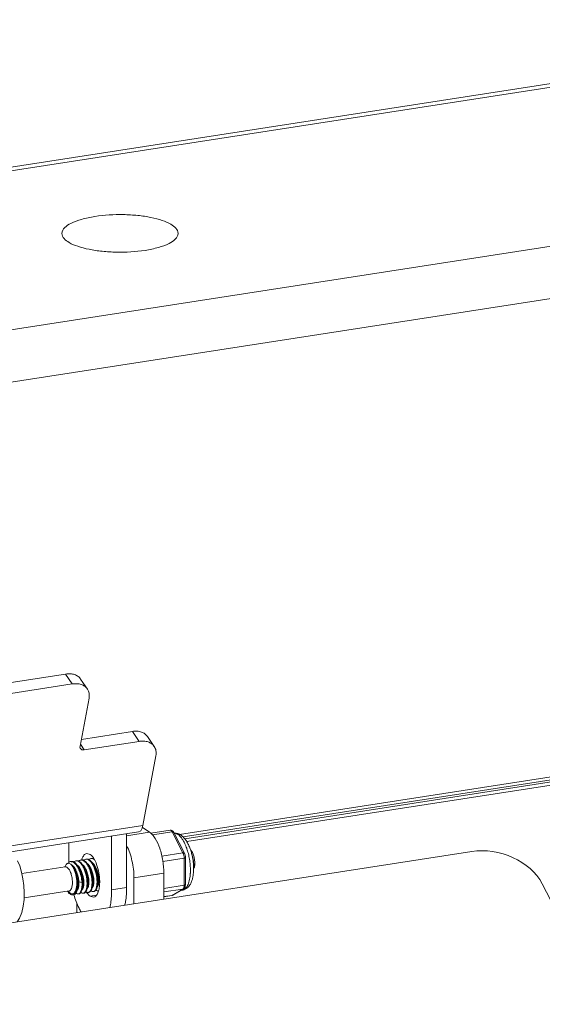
# Model space of a CAD drawing. Header units: millimetres. Extents: x 29170 to 33192, y 36 to 3108.
# Tile 280 of 282: x 32412 to 32460, y 3018 to 3107. Entities that reach past the tile are written whole.
import ezdxf

# ---------------------------------------------------------------- set-up
doc = ezdxf.new("R2010")
doc.units = ezdxf.units.MM
doc.layers.add('细实线', color=7, linetype='Continuous', lineweight=13)

msp = doc.modelspace()

# ---------------------------------------------------------------- linework, layer by layer
at = {"layer": '细实线'}
for p, q in [((32325.911, 3080.164), (32499.742, 3107.119)), ((32484.25, 3105.046), (32339.873, 3082.659)), ((32343.151, 3068.468), (32516.982, 3095.422)), ((32516.983, 3090.692), (32343.152, 3063.738)), ((32416.53, 3047.945), (32389.459, 3043.747)), ((32417.137, 3047.047), (32416.53, 3047.945)), ((32417.137, 3047.047), (32390.067, 3042.849)), ((32418.499, 3046.59), (32417.891, 3047.488)), ((32418.648, 3045.749), (32417.838, 3041.41)), ((32422.571, 3042.752), (32417.955, 3042.037)), ((32423.179, 3041.855), (32422.571, 3042.752)), ((32423.179, 3041.855), (32418.216, 3041.085)), ((32424.54, 3041.398), (32423.933, 3042.296)), ((32481.663, 3041.949), (32426.834, 3033.447)), ((32482.008, 3041.715), (32427.164, 3033.211)), ((32417.872, 3041.593), (32418.216, 3041.085)), ((32482.224, 3041.569), (32427.301, 3033.053)), ((32482.568, 3041.335), (32427.483, 3032.793)), ((32424.689, 3040.557), (32423.511, 3034.245)), ((32423.134, 3033.661), (32378.016, 3026.665)), ((32423.511, 3034.245), (32378.394, 3027.249)), ((32423.275, 3033.729), (32423.133, 3033.661)), ((32423.463, 3034.085), (32424.123, 3033.638)), ((32424.22, 3033.551), (32425.982, 3033.824)), ((32424.391, 3033.391), (32426.167, 3033.666)), ((32427.137, 3031.78), (32426.167, 3033.666)), ((32420.689, 3033.282), (32420.69, 3028.423)), ((32422.042, 3033.315), (32424.123, 3033.638)), ((32422.042, 3033.491), (32422.044, 3028.633)), ((32427.272, 3031.736), (32426.301, 3033.623)), ((32382.304, 3020.905), (32453.227, 3031.902)), ((32416.811, 3031.055), (32416.811, 3032.68)), ((32417.579, 3031.067), (32417.508, 3031.064)), ((32417.903, 3031.125), (32417.974, 3031.128)), ((32418.75, 3031.631), (32418.444, 3031.715)), ((32425.233, 3031.484), (32427.137, 3031.78)), ((32425.328, 3031), (32427.245, 3031.297)), ((32427.245, 3028.839), (32427.245, 3031.297)), ((32427.359, 3028.898), (32427.358, 3031.355)), ((32416.507, 3030.504), (32412.585, 3029.896)), ((32416.507, 3030.504), (32416.526, 3030.51)), ((32416.507, 3030.504), (32416.567, 3030.503)), ((32416.881, 3030.819), (32416.946, 3030.783)), ((32416.998, 3030.743), (32416.946, 3030.783)), ((32417.136, 3030.655), (32417.071, 3030.699)), ((32417.218, 3030.92), (32417.269, 3030.888)), ((32417.36, 3030.249), (32417.359, 3030.252)), ((32417.818, 3030.258), (32417.803, 3030.288)), ((32417.879, 3030.302), (32417.808, 3030.421)), ((32417.934, 3030.788), (32418.005, 3030.692)), ((32418.27, 3030.328), (32418.254, 3030.358)), ((32418.331, 3030.372), (32418.259, 3030.491)), ((32418.385, 3030.858), (32418.455, 3030.764)), ((32418.721, 3030.398), (32418.705, 3030.428)), ((32418.781, 3030.443), (32418.71, 3030.561)), ((32418.837, 3030.928), (32418.907, 3030.832)), ((32419.027, 3030.628), (32419.114, 3030.44)), ((32419.163, 3030.467), (32419.078, 3030.647)), ((32419.235, 3030.509), (32419.161, 3030.631)), ((32419.172, 3030.468), (32419.17, 3030.47)), ((32428.094, 3030.453), (32428.108, 3030.614)), ((32419.452, 3029.117), (32419.457, 3029.3)), ((32422.71, 3029.503), (32425.417, 3029.922)), ((32422.71, 3029.503), (32422.711, 3027.17)), ((32425.417, 3029.922), (32425.418, 3027.59)), ((32416.844, 3028.33), (32412.784, 3027.7)), ((32416.863, 3028.33), (32416.844, 3028.33)), ((32417.059, 3028.545), (32417.084, 3028.613)), ((32417.495, 3028.536), (32417.524, 3028.687)), ((32417.539, 3028.492), (32417.573, 3028.687)), ((32417.617, 3028.676), (32417.595, 3028.488)), ((32417.605, 3028.548), (32417.63, 3028.689)), ((32417.648, 3029.138), (32417.621, 3029.025)), ((32417.628, 3028.679), (32417.63, 3028.689)), ((32417.63, 3028.689), (32417.648, 3028.837)), ((32417.648, 3028.837), (32417.653, 3029.02)), ((32417.656, 3028.514), (32417.685, 3028.6)), ((32418.015, 3029.086), (32417.726, 3029.15)), ((32418.014, 3028.755), (32417.991, 3028.561)), ((32418.056, 3028.618), (32418.081, 3028.759)), ((32418.079, 3028.749), (32418.081, 3028.759)), ((32418.107, 3028.584), (32418.137, 3028.67)), ((32418.465, 3028.823), (32418.442, 3028.629)), ((32418.497, 3028.628), (32418.52, 3028.824)), ((32418.507, 3028.688), (32418.532, 3028.829)), ((32418.53, 3028.816), (32418.532, 3028.829)), ((32418.532, 3028.829), (32418.55, 3028.977)), ((32418.559, 3028.654), (32418.588, 3028.74)), ((32418.915, 3028.885), (32418.893, 3028.699)), ((32418.948, 3028.698), (32418.971, 3028.883)), ((32418.958, 3028.758), (32418.983, 3028.899)), ((32418.981, 3028.889), (32418.983, 3028.899)), ((32418.983, 3028.899), (32419.001, 3029.047)), ((32419.01, 3028.724), (32419.039, 3028.81)), ((32419.366, 3028.944), (32419.345, 3028.769)), ((32419.41, 3028.828), (32419.434, 3028.968)), ((32419.433, 3028.959), (32419.434, 3028.968)), ((32419.434, 3028.968), (32419.452, 3029.117)), ((32419.461, 3028.794), (32419.49, 3028.88)), ((32420.69, 3028.423), (32422.044, 3028.633)), ((32425.417, 3028.556), (32427.245, 3028.839)), ((32425.418, 3028.236), (32427.138, 3028.503)), ((32426.168, 3027.932), (32427.138, 3028.503)), ((32426.226, 3027.952), (32427.196, 3028.523)), ((32427.09, 3028.401), (32426.951, 3028.379)), ((32427.138, 3028.503), (32427.174, 3028.536)), ((32459.605, 3028.971), (32465.206, 3018.077)), ((32417.291, 3027.994), (32417.176, 3027.977)), ((32419.316, 3027.934), (32418.751, 3027.847)), ((32418.751, 3027.847), (32419.057, 3027.762)), ((32419.095, 3028.274), (32419.138, 3028.286)), ((32425.418, 3027.815), (32426.168, 3027.932)), ((32425.418, 3027.809), (32426.137, 3027.92)), ((32426.137, 3027.92), (32426.168, 3027.932)), ((32417.54, 3026.39), (32417.539, 3027.262))]:
    msp.add_line(p, q, dxfattribs=at)
msp.add_lwpolyline([(32412.151, 3025.533), (32412.368, 3025.877), (32412.568, 3026.382), (32412.704, 3026.951), (32412.779, 3027.557), (32412.798, 3028.184), (32412.765, 3028.816), (32412.683, 3029.439), (32412.554, 3030.037), (32412.382, 3030.596), (32412.186, 3031.059)], dxfattribs=at)
for centre, radius, start, end in [((32426.36, 3033.1), 0.445, 87.97972, 92.18737), ((32423.322, 3030.742), 4.399, 20.54472, 23.88327), ((32422.635, 3030.481), 5.134, 16.63363, 20.57887), ((32423.419, 3030.578), 4.642, 18.50661, 19.44764), ((32426.135, 3031.057), 9.324, 180.01532, 180.51954), ((32417.105, 3030.679), 0.318, 86.22793, 98.74762), ((32417.5, 3030.741), 0.318, 86.32014, 98.73525), ((32417.4, 3030.48), 0.6, 55.98892, 59.21044), ((32417.512, 3030.589), 0.486, 64.68387, 65.22647), ((32418.029, 3030.688), 0.464, 129.41042, 132.28101), ((32417.494, 3030.553), 0.526, 59.17604, 64.61592), ((32418.007, 3030.819), 0.319, 86.07973, 98.66702), ((32419.721, 3030.642), 1.803, 162.27316, 164.09394), ((32417.851, 3030.551), 0.6, 56.0053, 59.21075), ((32417.962, 3030.659), 0.486, 64.56628, 65.23646), ((32418.48, 3030.757), 0.465, 129.54407, 132.18278), ((32417.944, 3030.622), 0.527, 59.17864, 64.50145), ((32418.402, 3030.88), 0.319, 86.07973, 98.66702), ((32418.459, 3030.889), 0.319, 86.09857, 98.74528), ((32418.302, 3030.62), 0.6, 55.99609, 59.21055), ((32418.414, 3030.729), 0.486, 64.67114, 65.23863), ((32418.931, 3030.827), 0.465, 129.45789, 132.27335), ((32418.396, 3030.693), 0.526, 59.17639, 64.60361), ((32418.853, 3030.95), 0.319, 86.09857, 98.74528), ((32418.91, 3030.959), 0.318, 86.32014, 98.73525), ((32417.655, 3030.377), 1.678, 34.06774, 37.69627), ((32417.408, 3030.209), 1.977, 31.31317, 34.08346), ((32418.752, 3030.688), 0.603, 55.86212, 59.2083), ((32418.865, 3030.799), 0.486, 64.65903, 65.24764), ((32419.386, 3030.893), 0.47, 130.3803, 132.25965), ((32418.856, 3030.781), 0.506, 62.06061, 64.64497), ((32418.7, 3030.613), 0.694, 51.52235, 55.83549), ((32417.251, 3030.112), 2.161, 30.90963, 31.34808), ((32425.219, 3030.566), 2.891, 13.74947, 15.31995), ((32425.194, 3030.559), 2.916, 13.2302, 13.75091), ((32417.436, 3030.144), 1.032, 158.58962, 159.13788), ((32417.403, 3030.157), 0.997, 157.6943, 158.59161), ((32417.357, 3030.176), 0.947, 156.44694, 157.69724), ((32426.297, 3031.059), 9.486, 180.51891, 180.81377), ((32415.425, 3029.398), 1.67, 23.7361, 25.54096), ((32416.724, 3030.123), 0.673, 49.32439, 52.28016), ((32417.071, 3030.542), 0.461, 64.60846, 69.5923), ((32417.578, 3030.617), 0.465, 129.54703, 132.26335), ((32415.467, 3029.488), 2.001, 25.58284, 26.03674), ((32417.042, 3030.483), 0.526, 59.17676, 64.58892), ((32415.282, 3029.401), 2.205, 22.36133, 25.5394), ((32416.234, 3029.681), 1.334, 33.58478, 37.06325), ((32415.031, 3029.296), 2.477, 20.84611, 22.39577), ((32416.06, 3029.565), 1.544, 31.15916, 33.61054), ((32415.886, 3029.46), 1.747, 28.36335, 31.15356), ((32416.567, 3029.978), 1.151, 40.61565, 44.81382), ((32415.765, 3029.393), 1.885, 27.73699, 28.39117), ((32415.673, 3029.346), 1.989, 26.12285, 27.72811), ((32416.374, 3029.813), 1.405, 36.30723, 40.60911), ((32415.55, 3029.289), 2.383, 27.04442, 27.81681), ((32415.483, 3029.255), 2.458, 26.35969, 27.04493), ((32415.303, 3029.167), 2.659, 23.59128, 26.33287), ((32415.668, 3029.368), 2.319, 26.87092, 27.47372), ((32415.536, 3029.302), 2.466, 24.83188, 26.85681), ((32416.77, 3029.729), 1.247, 34.82225, 36.93321), ((32415.343, 3029.212), 2.679, 22.98609, 24.83577), ((32416.69, 3029.673), 1.345, 33.77411, 34.83426), ((32415.225, 3029.161), 2.807, 22.41282, 22.99645), ((32416.306, 3029.44), 1.794, 28.3256, 28.73086), ((32416.165, 3029.365), 1.954, 24.8645, 28.28437), ((32416.518, 3029.687), 1.795, 30.55179, 34.04323), ((32416.228, 3029.516), 2.131, 27.12636, 30.5502), ((32416.03, 3029.412), 2.355, 26.52181, 27.17395), ((32415.833, 3029.315), 2.575, 22.54958, 26.49458), ((32416.12, 3029.438), 2.317, 26.88034, 27.47164), ((32415.994, 3029.375), 2.459, 24.96652, 26.86778), ((32415.602, 3029.215), 2.826, 22.41372, 22.62655), ((32417.221, 3029.799), 1.247, 34.82225, 36.93321), ((32415.797, 3029.283), 2.676, 22.99404, 24.96697), ((32417.141, 3029.743), 1.345, 33.77411, 34.83426), ((32415.641, 3029.216), 2.845, 21.80224, 23.00295), ((32416.51, 3029.409), 1.985, 24.8808, 27.5605), ((32416.754, 3029.508), 1.798, 28.23951, 28.71549), ((32416.613, 3029.433), 1.958, 24.86661, 28.20068), ((32416.952, 3029.745), 1.816, 30.00332, 34.1165), ((32416.658, 3029.574), 2.156, 27.14903, 30.03467), ((32416.484, 3029.484), 2.352, 26.55092, 27.18268), ((32416.287, 3029.386), 2.572, 22.63461, 26.52387), ((32416.57, 3029.508), 2.318, 26.87417, 27.47314), ((32416.441, 3029.443), 2.463, 24.88956, 26.86079), ((32416.022, 3029.272), 2.86, 21.80413, 22.7087), ((32417.672, 3029.869), 1.247, 34.82225, 36.93321), ((32416.249, 3029.353), 2.675, 23.02632, 24.89242), ((32417.592, 3029.813), 1.345, 33.77411, 34.83426), ((32416.118, 3029.297), 2.817, 22.21175, 23.03595), ((32417.207, 3029.579), 1.795, 28.23924, 28.78362), ((32417.064, 3029.503), 1.958, 24.86661, 28.20068), ((32417.415, 3029.824), 1.801, 30.39977, 34.06085), ((32417.125, 3029.653), 2.138, 27.1348, 30.40729), ((32416.491, 3029.35), 2.841, 22.21342, 22.574), ((32418.123, 3029.939), 1.247, 34.82285, 36.93353), ((32418.043, 3029.883), 1.345, 33.77483, 34.83487), ((32417.653, 3029.646), 1.802, 28.23976, 28.61412), ((32417.516, 3029.574), 1.957, 24.86526, 28.20061), ((32423.365, 3030.354), 4.731, 359.10162, 359.27289), ((32414.967, 3029.064), 2.672, 18.05647, 20.58553), ((32416.147, 3029.136), 3.283, 2.94533, 4.83033), ((32417.033, 3029.261), 2.424, 0.91367, 3.70279), ((32414.993, 3029.139), 4.62, 3.58825, 4.37011), ((32423.303, 3030.174), 4.508, 355.24387, 356.096), ((32423.141, 3030.186), 4.67, 356.09529, 356.8045), ((32417.664, 3028.975), 1.113, 216.36365, 217.40385), ((32416.176, 3028.909), 0.956, 341.93317, 342.63977), ((32416.646, 3028.684), 0.856, 334.81965, 335.93851), ((32416.054, 3028.885), 1.482, 345.9249, 346.39885), ((32416.298, 3028.756), 1.268, 340.45691, 343.28528), ((32416.202, 3028.786), 1.369, 343.25248, 343.50796), ((32416.047, 3028.83), 1.53, 343.57005, 347.23127), ((32415.306, 3028.969), 2.285, 352.92211, 353.21945), ((32415.276, 3028.972), 2.314, 353.21937, 353.48014), ((32416.102, 3028.746), 1.515, 346.62378, 350.2145), ((32414.325, 3029.018), 3.267, 1.13473, 2.00432), ((32415.331, 3028.85), 2.293, 355.64398, 355.95173), ((32416.423, 3028.9), 1.225, 349.1803, 349.61853), ((32417.108, 3028.737), 0.592, 335.25632, 337.79033), ((32415.229, 3028.982), 2.424, 0.91367, 3.70279), ((32416.7, 3028.87), 1.022, 344.6817, 348.15886), ((32416.575, 3028.898), 1.15, 348.09931, 348.59016), ((32416.716, 3028.756), 1.289, 344.03825, 347.12623), ((32416.529, 3028.8), 1.482, 347.09773, 348.96965), ((32416.375, 3028.83), 1.639, 348.96623, 350.57082), ((32415.63, 3028.918), 2.389, 356.35246, 356.75438), ((32415.668, 3028.915), 2.351, 356.099, 356.35207), ((32416.553, 3028.815), 1.515, 346.63914, 350.21867), ((32416.872, 3028.97), 1.227, 349.18428, 349.60362), ((32417.56, 3028.807), 0.591, 335.25377, 337.78992), ((32417.15, 3028.94), 1.023, 344.68959, 348.18836), ((32417.024, 3028.968), 1.152, 348.12731, 348.59524), ((32417.185, 3028.821), 1.271, 344.0315, 346.77813), ((32417.067, 3028.85), 1.393, 346.74497, 347.2874), ((32416.901, 3028.886), 1.563, 347.3377, 350.54634), ((32416.126, 3028.985), 2.344, 356.05117, 356.33773), ((32417.002, 3028.886), 1.517, 346.66452, 350.21738), ((32417.328, 3029.04), 1.223, 349.18271, 349.48927), ((32418.011, 3028.877), 0.591, 335.25377, 337.78992), ((32417.602, 3029.01), 1.022, 344.68941, 348.18314), ((32417.475, 3029.038), 1.152, 348.12229, 348.59526), ((32419.138, 3028.72), 0.491, 230.05115, 231.93983), ((32417.648, 3028.888), 1.259, 344.06569, 346.40631), ((32417.534, 3028.916), 1.377, 346.38478, 347.22921), ((32417.354, 3028.956), 1.561, 347.27919, 350.5463), ((32416.608, 3029.053), 2.314, 355.85783, 356.05302), ((32416.577, 3029.055), 2.344, 356.05318, 356.32164), ((32417.454, 3028.956), 1.516, 346.61621, 350.21743), ((32416.688, 3029.06), 2.289, 355.57352, 355.94085), ((32417.774, 3029.11), 1.227, 349.18436, 349.60898), ((32418.462, 3028.947), 0.591, 335.25377, 337.78992), ((32418.051, 3029.081), 1.024, 344.69118, 348.23373), ((32417.924, 3029.108), 1.154, 348.17093, 348.59504), ((32419.591, 3028.791), 0.493, 229.91425, 231.93787), ((32418.122, 3028.952), 1.235, 344.12609, 345.72005), ((32418.014, 3028.979), 1.347, 345.71846, 347.12605), ((32417.809, 3029.025), 1.557, 347.17289, 350.54475), ((32417.079, 3029.121), 2.293, 355.57375, 356.00167), ((32417.031, 3029.124), 2.342, 356.00122, 356.30209), ((32417.923, 3029.022), 1.498, 346.24539, 350.22595), ((32417.063, 3029.135), 2.366, 355.95978, 356.75633), ((32418.227, 3029.18), 1.225, 349.1803, 349.61853), ((32418.913, 3029.017), 0.592, 335.25632, 337.79033), ((32418.505, 3029.15), 1.022, 344.6817, 348.15886), ((32419.46, 3028.528), 0.194, 278.77876, 284.07443), ((32418.379, 3029.178), 1.15, 348.09931, 348.59016), ((32416.083, 3029.131), 3.529, 355.17562, 357.13547), ((32417.932, 3028.951), 1.379, 207.75667, 211.63059), ((32418.243, 3029.127), 1.736, 208.12276, 211.19423), ((32417.611, 3028.935), 1.047, 217.40039, 218.85365), ((32417.571, 3028.902), 0.995, 218.86015, 219.54218), ((32417.785, 3028.51), 0.492, 230.01585, 231.93934), ((32418.238, 3028.582), 0.494, 229.79403, 231.93604), ((32418.689, 3028.652), 0.494, 229.84214, 231.93677), ((32420.088, 3029.265), 1.971, 211.42079, 214.08615), ((32419.885, 3029.128), 1.725, 214.09638, 216.52799), ((32426.098, 3028.168), 0.25, 278.81783, 286.49407), ((32426.097, 3028.173), 0.256, 286.55678, 300.50622)]:
    msp.add_arc(centre, radius, start, end, dxfattribs=at)
for points, knots in [([(32419.184, 3089.328), (32418.771, 3089.264), (32418.012, 3089.102), (32416.968, 3088.747), (32416.196, 3088.197), (32416.197, 3087.792)], [0, 0, 0, 0, 0.359428, 0.65158, 1, 1, 1, 1]), ([(32426.696, 3087.795), (32426.696, 3088.145), (32426.095, 3088.649), (32425.216, 3088.998), (32424.196, 3089.266), (32423.023, 3089.435), (32421.329, 3089.534), (32420.032, 3089.46), (32419.184, 3089.328)], [0, 0, 0, 0, 0.130603, 0.236459, 0.367644, 0.518101, 0.679716, 1, 1, 1, 1]), ([(32416.197, 3087.792), (32416.197, 3087.442), (32416.798, 3086.937), (32417.677, 3086.588), (32418.697, 3086.321), (32419.87, 3086.152), (32421.564, 3086.052), (32422.861, 3086.127), (32423.709, 3086.258)], [0, 0, 0, 0, 0.130603, 0.236459, 0.367644, 0.518101, 0.679716, 1, 1, 1, 1]), ([(32423.709, 3086.258), (32424.122, 3086.322), (32424.881, 3086.485), (32425.925, 3086.84), (32426.697, 3087.39), (32426.696, 3087.795)], [0, 0, 0, 0, 0.359428, 0.65158, 1, 1, 1, 1]), ([(32416.53, 3047.945), (32416.67, 3047.966), (32416.944, 3047.982), (32417.333, 3047.913), (32417.662, 3047.751), (32417.828, 3047.581), (32417.891, 3047.488)], [0, 0, 0, 0, 0.281747, 0.540024, 0.776533, 1, 1, 1, 1]), ([(32418.499, 3046.591), (32418.436, 3046.684), (32418.27, 3046.853), (32417.94, 3047.016), (32417.551, 3047.085), (32417.278, 3047.069), (32417.137, 3047.047)], [0, 0, 0, 0, 0.223467, 0.459976, 0.718253, 1, 1, 1, 1]), ([(32418.648, 3045.749), (32418.675, 3045.898), (32418.686, 3046.195), (32418.577, 3046.476), (32418.499, 3046.591)], [0, 0, 0, 0, 0.520398, 1, 1, 1, 1]), ([(32422.571, 3042.752), (32422.711, 3042.774), (32422.985, 3042.79), (32423.374, 3042.721), (32423.703, 3042.559), (32423.869, 3042.389), (32423.933, 3042.296)], [0, 0, 0, 0, 0.281747, 0.540024, 0.776533, 1, 1, 1, 1]), ([(32424.54, 3041.399), (32424.477, 3041.492), (32424.311, 3041.661), (32423.982, 3041.824), (32423.593, 3041.893), (32423.319, 3041.877), (32423.179, 3041.855)], [0, 0, 0, 0, 0.223467, 0.459976, 0.718253, 1, 1, 1, 1]), ([(32417.875, 3041.2), (32417.866, 3041.214), (32417.831, 3041.278), (32417.828, 3041.356), (32417.838, 3041.41)], [0, 0, 0, 0, 0.239348, 1, 1, 1, 1]), ([(32418.216, 3041.085), (32418.149, 3041.075), (32418.019, 3041.076), (32417.907, 3041.152), (32417.875, 3041.2)], [0, 0, 0, 0, 0.541749, 1, 1, 1, 1]), ([(32424.689, 3040.557), (32424.717, 3040.706), (32424.727, 3041.003), (32424.618, 3041.283), (32424.54, 3041.399)], [0, 0, 0, 0, 0.520398, 1, 1, 1, 1]), ([(32423.511, 3034.245), (32423.491, 3034.138), (32423.442, 3033.952), (32423.337, 3033.783), (32423.275, 3033.729)], [0, 0, 0, 0, 0.570558, 1, 1, 1, 1]), ([(32425.982, 3033.824), (32426.016, 3033.829), (32426.086, 3033.825), (32426.179, 3033.781), (32426.251, 3033.71), (32426.286, 3033.653), (32426.301, 3033.623)], [0, 0, 0, 0, 0.25613, 0.506255, 0.75048, 1, 1, 1, 1]), ([(32426.167, 3033.666), (32426.154, 3033.691), (32426.128, 3033.736), (32426.082, 3033.789), (32426.033, 3033.821), (32425.998, 3033.826), (32425.982, 3033.824)], [0, 0, 0, 0, 0.327792, 0.600149, 0.818434, 1, 1, 1, 1]), ([(32426.167, 3033.666), (32426.182, 3033.669), (32426.21, 3033.671), (32426.25, 3033.665), (32426.282, 3033.649), (32426.297, 3033.632), (32426.301, 3033.623)], [0, 0, 0, 0, 0.302069, 0.567256, 0.795724, 1, 1, 1, 1]), ([(32424.123, 3033.638), (32424.217, 3033.574), (32424.4, 3033.402), (32424.74, 3032.931), (32425.084, 3032.146), (32425.348, 3031.077), (32425.417, 3030.308), (32425.417, 3029.922)], [0, 0, 0, 0, 0.083771, 0.184355, 0.430076, 0.71364, 1, 1, 1, 1]), ([(32426.971, 3033.37), (32426.926, 3033.401), (32426.831, 3033.457), (32426.676, 3033.518), (32426.511, 3033.55), (32426.399, 3033.551), (32426.343, 3033.546)], [0, 0, 0, 0, 0.247609, 0.495963, 0.747138, 1, 1, 1, 1]), ([(32426.375, 3033.544), (32426.428, 3033.542), (32426.541, 3033.518), (32426.641, 3033.463), (32426.691, 3033.43)], [0, 0, 0, 0, 0.469788, 1, 1, 1, 1]), ([(32426.691, 3033.43), (32426.754, 3033.387), (32426.878, 3033.278), (32427.046, 3033.072), (32427.206, 3032.816), (32427.3, 3032.625), (32427.345, 3032.523)], [0, 0, 0, 0, 0.201967, 0.436669, 0.70366, 1, 1, 1, 1]), ([(32427.796, 3032.124), (32427.749, 3032.257), (32427.647, 3032.51), (32427.459, 3032.856), (32427.24, 3033.149), (32427.065, 3033.307), (32426.971, 3033.37)], [0, 0, 0, 0, 0.279462, 0.538121, 0.776221, 1, 1, 1, 1]), ([(32422.71, 3029.503), (32422.71, 3030.026), (32422.589, 3031.033), (32422.271, 3032.003), (32422.046, 3032.432)], [0, 0, 0, 0, 0.518944, 1, 1, 1, 1]), ([(32427.555, 3031.951), (32427.604, 3031.787), (32427.688, 3031.451), (32427.773, 3030.938), (32427.815, 3030.427), (32427.813, 3030.09), (32427.804, 3029.925)], [0, 0, 0, 0, 0.250555, 0.506491, 0.759129, 1, 1, 1, 1]), ([(32428.006, 3031.328), (32427.994, 3031.391), (32427.946, 3031.635), (32427.88, 3031.876), (32427.821, 3032.052)], [0, 0, 0, 0, 0.254439, 1, 1, 1, 1]), ([(32427.821, 3032.046), (32427.89, 3031.983), (32428.008, 3031.801), (32428.128, 3031.477), (32428.2, 3031.103), (32428.209, 3030.841), (32428.201, 3030.714)], [0, 0, 0, 0, 0.196865, 0.449879, 0.729799, 1, 1, 1, 1]), ([(32459.605, 3028.971), (32459.065, 3030.021), (32457.011, 3031.676), (32454.472, 3032.095), (32453.227, 3031.902)], [0, 0, 0, 0, 0.483886, 1, 1, 1, 1]), ([(32417.126, 3030.997), (32417.153, 3030.995), (32417.188, 3030.989), (32417.223, 3030.977), (32417.231, 3030.974)], [0, 0, 0, 0, 0.740914, 1, 1, 1, 1]), ([(32417.282, 3030.976), (32417.295, 3030.986), (32417.345, 3031.024), (32417.406, 3031.048), (32417.451, 3031.055)], [0, 0, 0, 0, 0.264671, 1, 1, 1, 1]), ([(32417.52, 3031.058), (32417.536, 3031.057), (32417.601, 3031.048), (32417.664, 3031.022), (32417.707, 3030.996)], [0, 0, 0, 0, 0.234894, 1, 1, 1, 1]), ([(32417.715, 3031.03), (32417.704, 3031.035), (32417.66, 3031.053), (32417.614, 3031.064), (32417.579, 3031.067)], [0, 0, 0, 0, 0.262754, 1, 1, 1, 1]), ([(32417.734, 3031.046), (32417.747, 3031.057), (32417.797, 3031.094), (32417.857, 3031.118), (32417.903, 3031.125)], [0, 0, 0, 0, 0.264548, 1, 1, 1, 1]), ([(32418.041, 3030.73), (32418.02, 3030.76), (32417.94, 3030.864), (32417.844, 3030.957), (32417.763, 3031.005)], [0, 0, 0, 0, 0.281432, 1, 1, 1, 1]), ([(32417.974, 3031.128), (32417.989, 3031.127), (32418.054, 3031.118), (32418.115, 3031.091), (32418.158, 3031.066)], [0, 0, 0, 0, 0.23497, 1, 1, 1, 1]), ([(32418.444, 3031.715), (32418.346, 3031.7), (32418.201, 3031.594), (32418.078, 3031.392), (32418.027, 3031.263), (32418.004, 3031.191)], [0, 0, 0, 0, 0.417482, 0.684762, 1, 1, 1, 1]), ([(32418.166, 3031.1), (32418.155, 3031.105), (32418.111, 3031.124), (32418.064, 3031.135), (32418.029, 3031.137)], [0, 0, 0, 0, 0.262847, 1, 1, 1, 1]), ([(32418.184, 3031.116), (32418.197, 3031.126), (32418.248, 3031.164), (32418.308, 3031.188), (32418.354, 3031.195)], [0, 0, 0, 0, 0.264698, 1, 1, 1, 1]), ([(32418.186, 3031.048), (32418.204, 3031.036), (32418.277, 3030.981), (32418.341, 3030.914), (32418.385, 3030.858)], [0, 0, 0, 0, 0.228114, 1, 1, 1, 1]), ([(32418.493, 3030.799), (32418.472, 3030.829), (32418.392, 3030.933), (32418.295, 3031.027), (32418.214, 3031.075)], [0, 0, 0, 0, 0.281485, 1, 1, 1, 1]), ([(32418.424, 3031.198), (32418.439, 3031.197), (32418.504, 3031.188), (32418.566, 3031.162), (32418.609, 3031.136)], [0, 0, 0, 0, 0.234937, 1, 1, 1, 1]), ([(32418.617, 3031.17), (32418.606, 3031.175), (32418.562, 3031.194), (32418.515, 3031.205), (32418.48, 3031.207)], [0, 0, 0, 0, 0.262862, 1, 1, 1, 1]), ([(32418.636, 3031.186), (32418.649, 3031.197), (32418.699, 3031.234), (32418.759, 3031.258), (32418.805, 3031.265)], [0, 0, 0, 0, 0.264591, 1, 1, 1, 1]), ([(32418.638, 3031.118), (32418.655, 3031.106), (32418.729, 3031.051), (32418.792, 3030.983), (32418.837, 3030.928)], [0, 0, 0, 0, 0.228132, 1, 1, 1, 1]), ([(32418.952, 3030.858), (32418.93, 3030.889), (32418.849, 3030.997), (32418.749, 3031.095), (32418.666, 3031.145)], [0, 0, 0, 0, 0.282197, 1, 1, 1, 1]), ([(32418.983, 3031.403), (32418.964, 3031.426), (32418.895, 3031.51), (32418.815, 3031.587), (32418.75, 3031.631)], [0, 0, 0, 0, 0.275914, 1, 1, 1, 1]), ([(32418.875, 3031.268), (32418.89, 3031.267), (32418.955, 3031.258), (32419.017, 3031.232), (32419.06, 3031.206)], [0, 0, 0, 0, 0.234923, 1, 1, 1, 1]), ([(32419.068, 3031.24), (32419.057, 3031.245), (32419.013, 3031.264), (32418.965, 3031.275), (32418.93, 3031.277)], [0, 0, 0, 0, 0.262942, 1, 1, 1, 1]), ([(32419.399, 3030.546), (32419.379, 3030.609), (32419.299, 3030.842), (32419.198, 3031.068), (32419.105, 3031.222)], [0, 0, 0, 0, 0.269246, 1, 1, 1, 1]), ([(32427.137, 3031.78), (32427.152, 3031.782), (32427.18, 3031.784), (32427.22, 3031.778), (32427.252, 3031.763), (32427.267, 3031.746), (32427.272, 3031.736)], [0, 0, 0, 0, 0.302069, 0.567256, 0.795724, 1, 1, 1, 1]), ([(32427.245, 3031.297), (32427.245, 3031.383), (32427.229, 3031.511), (32427.185, 3031.671), (32427.154, 3031.746), (32427.137, 3031.78)], [0, 0, 0, 0, 0.517316, 0.770124, 1, 1, 1, 1]), ([(32427.245, 3031.297), (32427.26, 3031.299), (32427.283, 3031.304), (32427.31, 3031.313), (32427.336, 3031.324), (32427.358, 3031.34), (32427.358, 3031.355)], [0, 0, 0, 0, 0.359351, 0.514967, 0.651622, 1, 1, 1, 1]), ([(32427.272, 3031.736), (32427.301, 3031.679), (32427.343, 3031.554), (32427.358, 3031.422), (32427.358, 3031.355)], [0, 0, 0, 0, 0.490081, 1, 1, 1, 1]), ([(32428.108, 3030.614), (32428.116, 3030.797), (32428.085, 3031.17), (32427.99, 3031.533), (32427.922, 3031.709)], [0, 0, 0, 0, 0.4919, 1, 1, 1, 1]), ([(32428.096, 3030.294), (32428.098, 3030.465), (32428.084, 3030.812), (32428.037, 3031.156), (32428.006, 3031.328)], [0, 0, 0, 0, 0.493616, 1, 1, 1, 1]), ([(32428.108, 3030.614), (32428.108, 3030.663), (32428.1, 3030.869), (32428.069, 3031.074), (32428.033, 3031.227)], [0, 0, 0, 0, 0.237069, 1, 1, 1, 1]), ([(32416.678, 3030.796), (32416.659, 3030.785), (32416.576, 3030.722), (32416.522, 3030.628), (32416.489, 3030.554)], [0, 0, 0, 0, 0.214262, 1, 1, 1, 1]), ([(32416.567, 3030.503), (32416.576, 3030.502), (32416.614, 3030.493), (32416.65, 3030.475), (32416.675, 3030.458)], [0, 0, 0, 0, 0.232813, 1, 1, 1, 1]), ([(32416.932, 3030.118), (32416.897, 3030.19), (32416.826, 3030.315), (32416.727, 3030.422), (32416.675, 3030.458)], [0, 0, 0, 0, 0.560522, 1, 1, 1, 1]), ([(32416.881, 3030.819), (32416.848, 3030.829), (32416.776, 3030.837), (32416.708, 3030.813), (32416.678, 3030.796)], [0, 0, 0, 0, 0.501689, 1, 1, 1, 1]), ([(32416.804, 3030.917), (32416.815, 3030.925), (32416.862, 3030.953), (32416.914, 3030.972), (32416.954, 3030.978)], [0, 0, 0, 0, 0.260052, 1, 1, 1, 1]), ([(32417.071, 3030.697), (32417.056, 3030.712), (32417, 3030.763), (32416.934, 3030.804), (32416.881, 3030.819)], [0, 0, 0, 0, 0.281355, 1, 1, 1, 1]), ([(32417.165, 3030.545), (32417.152, 3030.564), (32417.103, 3030.635), (32417.045, 3030.701), (32416.998, 3030.743)], [0, 0, 0, 0, 0.274233, 1, 1, 1, 1]), ([(32417.05, 3030.979), (32417.064, 3030.978), (32417.122, 3030.967), (32417.179, 3030.943), (32417.218, 3030.92)], [0, 0, 0, 0, 0.236784, 1, 1, 1, 1]), ([(32417.292, 3030.381), (32417.275, 3030.413), (32417.213, 3030.525), (32417.137, 3030.631), (32417.071, 3030.697)], [0, 0, 0, 0, 0.278346, 1, 1, 1, 1]), ([(32417.299, 3030.486), (32417.288, 3030.5), (32417.246, 3030.552), (32417.2, 3030.601), (32417.163, 3030.633)], [0, 0, 0, 0, 0.266784, 1, 1, 1, 1]), ([(32417.265, 3030.366), (32417.257, 3030.382), (32417.226, 3030.443), (32417.192, 3030.502), (32417.165, 3030.545)], [0, 0, 0, 0, 0.261608, 1, 1, 1, 1]), ([(32417.269, 3030.888), (32417.279, 3030.881), (32417.319, 3030.851), (32417.357, 3030.817), (32417.384, 3030.79)], [0, 0, 0, 0, 0.238082, 1, 1, 1, 1]), ([(32417.381, 3030.186), (32417.374, 3030.203), (32417.346, 3030.269), (32417.316, 3030.334), (32417.292, 3030.381)], [0, 0, 0, 0, 0.25851, 1, 1, 1, 1]), ([(32417.591, 3030.659), (32417.57, 3030.689), (32417.49, 3030.793), (32417.393, 3030.887), (32417.312, 3030.935)], [0, 0, 0, 0, 0.281506, 1, 1, 1, 1]), ([(32417.524, 3028.687), (32417.561, 3028.931), (32417.551, 3029.441), (32417.438, 3029.937), (32417.346, 3030.178)], [0, 0, 0, 0, 0.489693, 1, 1, 1, 1]), ([(32417.469, 3030.003), (32417.461, 3030.025), (32417.428, 3030.108), (32417.391, 3030.19), (32417.36, 3030.249)], [0, 0, 0, 0, 0.25773, 1, 1, 1, 1]), ([(32417.483, 3029.883), (32417.476, 3029.909), (32417.446, 3030.012), (32417.41, 3030.113), (32417.381, 3030.186)], [0, 0, 0, 0, 0.25684, 1, 1, 1, 1]), ([(32417.548, 3030.013), (32417.541, 3030.031), (32417.514, 3030.101), (32417.483, 3030.171), (32417.458, 3030.221)], [0, 0, 0, 0, 0.256166, 1, 1, 1, 1]), ([(32417.507, 3030.645), (32417.52, 3030.627), (32417.575, 3030.549), (32417.624, 3030.466), (32417.658, 3030.401)], [0, 0, 0, 0, 0.237766, 1, 1, 1, 1]), ([(32417.767, 3030.478), (32417.753, 3030.497), (32417.7, 3030.563), (32417.639, 3030.622), (32417.589, 3030.658)], [0, 0, 0, 0, 0.273291, 1, 1, 1, 1]), ([(32417.725, 3030.437), (32417.714, 3030.457), (32417.673, 3030.533), (32417.628, 3030.607), (32417.591, 3030.659)], [0, 0, 0, 0, 0.261431, 1, 1, 1, 1]), ([(32417.735, 3030.978), (32417.753, 3030.966), (32417.826, 3030.911), (32417.89, 3030.844), (32417.934, 3030.788)], [0, 0, 0, 0, 0.228158, 1, 1, 1, 1]), ([(32417.74, 3030.231), (32417.819, 3030.051), (32417.94, 3029.674), (32418.002, 3029.283), (32418.015, 3029.086)], [0, 0, 0, 0, 0.499389, 1, 1, 1, 1]), ([(32418.099, 3029.208), (32418.087, 3029.392), (32418.026, 3029.753), (32417.901, 3030.099), (32417.818, 3030.258)], [0, 0, 0, 0, 0.50765, 1, 1, 1, 1]), ([(32418.07, 3028.76), (32418.087, 3029.003), (32418.05, 3029.507), (32417.918, 3029.994), (32417.82, 3030.232)], [0, 0, 0, 0, 0.487327, 1, 1, 1, 1]), ([(32418.153, 3028.74), (32418.174, 3028.845), (32418.191, 3029.078), (32418.152, 3029.57), (32418.047, 3029.95), (32417.938, 3030.187)], [0, 0, 0, 0, 0.216324, 0.470931, 1, 1, 1, 1]), ([(32418.218, 3030.548), (32418.204, 3030.567), (32418.151, 3030.633), (32418.089, 3030.693), (32418.039, 3030.729)], [0, 0, 0, 0, 0.273476, 1, 1, 1, 1]), ([(32418.176, 3030.507), (32418.166, 3030.527), (32418.124, 3030.604), (32418.078, 3030.678), (32418.041, 3030.73)], [0, 0, 0, 0, 0.26153, 1, 1, 1, 1]), ([(32418.215, 3030.293), (32418.312, 3030.058), (32418.443, 3029.576), (32418.481, 3029.077), (32418.465, 3028.835)], [0, 0, 0, 0, 0.511918, 1, 1, 1, 1]), ([(32418.52, 3028.824), (32418.538, 3029.063), (32418.503, 3029.559), (32418.377, 3030.038), (32418.283, 3030.273)], [0, 0, 0, 0, 0.486094, 1, 1, 1, 1]), ([(32418.55, 3028.977), (32418.566, 3029.187), (32418.528, 3029.623), (32418.404, 3030.043), (32418.311, 3030.244)], [0, 0, 0, 0, 0.486862, 1, 1, 1, 1]), ([(32418.604, 3028.81), (32418.625, 3028.915), (32418.642, 3029.148), (32418.603, 3029.64), (32418.499, 3030.02), (32418.389, 3030.256)], [0, 0, 0, 0, 0.216324, 0.470931, 1, 1, 1, 1]), ([(32418.669, 3030.618), (32418.655, 3030.637), (32418.602, 3030.703), (32418.541, 3030.763), (32418.491, 3030.798)], [0, 0, 0, 0, 0.273331, 1, 1, 1, 1]), ([(32418.627, 3030.577), (32418.617, 3030.597), (32418.576, 3030.673), (32418.53, 3030.747), (32418.493, 3030.799)], [0, 0, 0, 0, 0.261456, 1, 1, 1, 1]), ([(32418.678, 3030.334), (32418.77, 3030.103), (32418.896, 3029.63), (32418.932, 3029.141), (32418.917, 3028.904)], [0, 0, 0, 0, 0.512886, 1, 1, 1, 1]), ([(32419.001, 3029.047), (32419.018, 3029.274), (32418.973, 3029.741), (32418.83, 3030.189), (32418.721, 3030.398)], [0, 0, 0, 0, 0.49145, 1, 1, 1, 1]), ([(32418.972, 3028.897), (32418.989, 3029.139), (32418.953, 3029.641), (32418.823, 3030.126), (32418.726, 3030.362)], [0, 0, 0, 0, 0.486921, 1, 1, 1, 1]), ([(32419.055, 3028.88), (32419.077, 3028.985), (32419.093, 3029.218), (32419.054, 3029.71), (32418.95, 3030.09), (32418.84, 3030.326)], [0, 0, 0, 0, 0.216324, 0.470931, 1, 1, 1, 1]), ([(32419.12, 3030.688), (32419.107, 3030.706), (32419.057, 3030.769), (32418.999, 3030.827), (32418.951, 3030.861)], [0, 0, 0, 0, 0.272009, 1, 1, 1, 1]), ([(32419.078, 3030.647), (32419.069, 3030.666), (32419.03, 3030.738), (32418.987, 3030.808), (32418.952, 3030.858)], [0, 0, 0, 0, 0.260703, 1, 1, 1, 1]), ([(32419.121, 3030.424), (32419.216, 3030.19), (32419.346, 3029.71), (32419.383, 3029.213), (32419.368, 3028.973)], [0, 0, 0, 0, 0.512285, 1, 1, 1, 1]), ([(32419.418, 3029.412), (32419.403, 3029.595), (32419.344, 3029.954), (32419.233, 3030.302), (32419.163, 3030.467)], [0, 0, 0, 0, 0.504588, 1, 1, 1, 1]), ([(32419.453, 3029.418), (32419.441, 3029.602), (32419.38, 3029.963), (32419.255, 3030.309), (32419.172, 3030.468)], [0, 0, 0, 0, 0.507679, 1, 1, 1, 1]), ([(32419.531, 3029.43), (32419.52, 3029.597), (32419.467, 3029.928), (32419.361, 3030.246), (32419.291, 3030.396)], [0, 0, 0, 0, 0.503157, 1, 1, 1, 1]), ([(32419.599, 3029.491), (32419.593, 3029.581), (32419.555, 3029.937), (32419.479, 3030.29), (32419.399, 3030.546)], [0, 0, 0, 0, 0.251843, 1, 1, 1, 1]), ([(32427.09, 3028.401), (32427.134, 3028.408), (32427.222, 3028.428), (32427.346, 3028.48), (32427.46, 3028.548), (32427.598, 3028.659), (32427.742, 3028.829), (32427.873, 3029.068), (32427.971, 3029.335), (32428.04, 3029.629), (32428.083, 3029.947), (32428.094, 3030.167), (32428.096, 3030.28)], [0, 0, 0, 0, 0.058455, 0.116418, 0.174085, 0.231237, 0.345003, 0.461279, 0.583508, 0.71386, 0.85293, 1, 1, 1, 1]), ([(32428.166, 3030.479), (32428.162, 3030.462), (32428.145, 3030.4), (32428.122, 3030.339), (32428.1, 3030.298)], [0, 0, 0, 0, 0.273155, 1, 1, 1, 1]), ([(32428.201, 3030.714), (32428.199, 3030.693), (32428.192, 3030.614), (32428.18, 3030.536), (32428.166, 3030.479)], [0, 0, 0, 0, 0.2651, 1, 1, 1, 1]), ([(32417.088, 3028.624), (32417.12, 3028.727), (32417.155, 3028.961), (32417.147, 3029.33), (32417.083, 3029.71), (32417.004, 3029.956), (32416.954, 3030.07)], [0, 0, 0, 0, 0.219044, 0.477056, 0.74718, 1, 1, 1, 1]), ([(32417.621, 3029.025), (32417.618, 3029.095), (32417.598, 3029.385), (32417.544, 3029.672), (32417.483, 3029.883)], [0, 0, 0, 0, 0.244017, 1, 1, 1, 1]), ([(32417.59, 3029.132), (32417.588, 3029.195), (32417.572, 3029.447), (32417.53, 3029.698), (32417.483, 3029.883)], [0, 0, 0, 0, 0.247231, 1, 1, 1, 1]), ([(32417.648, 3029.138), (32417.645, 3029.2), (32417.623, 3029.455), (32417.568, 3029.708), (32417.508, 3029.892)], [0, 0, 0, 0, 0.241962, 1, 1, 1, 1]), ([(32417.637, 3029.728), (32417.631, 3029.752), (32417.605, 3029.849), (32417.574, 3029.943), (32417.548, 3030.013)], [0, 0, 0, 0, 0.253257, 1, 1, 1, 1]), ([(32417.726, 3029.15), (32417.724, 3029.197), (32417.709, 3029.392), (32417.674, 3029.585), (32417.637, 3029.728)], [0, 0, 0, 0, 0.241195, 1, 1, 1, 1]), ([(32418.081, 3028.759), (32418.087, 3028.792), (32418.107, 3028.941), (32418.107, 3029.092), (32418.099, 3029.208)], [0, 0, 0, 0, 0.22554, 1, 1, 1, 1]), ([(32419.425, 3029.001), (32419.427, 3029.025), (32419.431, 3029.126), (32419.429, 3029.228), (32419.425, 3029.305)], [0, 0, 0, 0, 0.240607, 1, 1, 1, 1]), ([(32419.507, 3028.95), (32419.514, 3028.985), (32419.538, 3029.144), (32419.539, 3029.306), (32419.531, 3029.43)], [0, 0, 0, 0, 0.222611, 1, 1, 1, 1]), ([(32419.608, 3028.955), (32419.61, 3028.993), (32419.615, 3029.151), (32419.611, 3029.309), (32419.604, 3029.429)], [0, 0, 0, 0, 0.242814, 1, 1, 1, 1]), ([(32427.795, 3029.801), (32427.788, 3029.705), (32427.766, 3029.521), (32427.715, 3029.259), (32427.648, 3029.026), (32427.564, 3028.824), (32427.466, 3028.657), (32427.354, 3028.528), (32427.228, 3028.439), (32427.135, 3028.408), (32427.09, 3028.401)], [0, 0, 0, 0, 0.173204, 0.333612, 0.479671, 0.610443, 0.725844, 0.827004, 0.916757, 1, 1, 1, 1]), ([(32416.844, 3028.33), (32416.889, 3028.337), (32416.985, 3028.396), (32417.036, 3028.491), (32417.059, 3028.545)], [0, 0, 0, 0, 0.433254, 1, 1, 1, 1]), ([(32416.946, 3028.135), (32416.987, 3028.107), (32417.073, 3028.065), (32417.22, 3028.078), (32417.341, 3028.174), (32417.396, 3028.267), (32417.421, 3028.32)], [0, 0, 0, 0, 0.247817, 0.465105, 0.703193, 1, 1, 1, 1]), ([(32417.272, 3028.012), (32417.295, 3028.026), (32417.398, 3028.11), (32417.459, 3028.234), (32417.493, 3028.332)], [0, 0, 0, 0, 0.208874, 1, 1, 1, 1]), ([(32417.428, 3028.335), (32417.434, 3028.349), (32417.46, 3028.411), (32417.48, 3028.475), (32417.492, 3028.524)], [0, 0, 0, 0, 0.233969, 1, 1, 1, 1]), ([(32417.576, 3028.395), (32417.569, 3028.369), (32417.544, 3028.278), (32417.508, 3028.188), (32417.471, 3028.131)], [0, 0, 0, 0, 0.282043, 1, 1, 1, 1]), ([(32417.576, 3028.709), (32417.579, 3028.739), (32417.591, 3028.863), (32417.594, 3028.988), (32417.592, 3029.082)], [0, 0, 0, 0, 0.239604, 1, 1, 1, 1]), ([(32417.578, 3028.386), (32417.584, 3028.392), (32417.612, 3028.424), (32417.632, 3028.46), (32417.646, 3028.49)], [0, 0, 0, 0, 0.225583, 1, 1, 1, 1]), ([(32417.621, 3029.025), (32417.622, 3028.996), (32417.626, 3028.883), (32417.624, 3028.771), (32417.618, 3028.688)], [0, 0, 0, 0, 0.25992, 1, 1, 1, 1]), ([(32417.726, 3029.15), (32417.71, 3029.154), (32417.685, 3029.154), (32417.66, 3029.148), (32417.649, 3029.142), (32417.648, 3029.138)], [0, 0, 0, 0, 0.607771, 0.856677, 1, 1, 1, 1]), ([(32417.702, 3028.67), (32417.709, 3028.705), (32417.734, 3028.864), (32417.734, 3029.026), (32417.726, 3029.15)], [0, 0, 0, 0, 0.222611, 1, 1, 1, 1]), ([(32417.956, 3028.401), (32417.949, 3028.376), (32417.92, 3028.287), (32417.878, 3028.202), (32417.836, 3028.15)], [0, 0, 0, 0, 0.286252, 1, 1, 1, 1]), ([(32417.922, 3028.2), (32417.933, 3028.217), (32417.98, 3028.301), (32418.009, 3028.393), (32418.027, 3028.465)], [0, 0, 0, 0, 0.218625, 1, 1, 1, 1]), ([(32418.015, 3029.086), (32418.017, 3029.06), (32418.021, 3028.959), (32418.02, 3028.857), (32418.015, 3028.782)], [0, 0, 0, 0, 0.25871, 1, 1, 1, 1]), ([(32418.029, 3028.456), (32418.036, 3028.463), (32418.063, 3028.494), (32418.084, 3028.531), (32418.097, 3028.56)], [0, 0, 0, 0, 0.225647, 1, 1, 1, 1]), ([(32418.046, 3028.558), (32418.049, 3028.574), (32418.059, 3028.641), (32418.066, 3028.708), (32418.07, 3028.76)], [0, 0, 0, 0, 0.239151, 1, 1, 1, 1]), ([(32418.407, 3028.472), (32418.388, 3028.405), (32418.345, 3028.291), (32418.268, 3028.192), (32418.224, 3028.162)], [0, 0, 0, 0, 0.568204, 1, 1, 1, 1]), ([(32418.373, 3028.27), (32418.384, 3028.288), (32418.431, 3028.371), (32418.461, 3028.463), (32418.478, 3028.536)], [0, 0, 0, 0, 0.218614, 1, 1, 1, 1]), ([(32418.481, 3028.526), (32418.487, 3028.533), (32418.514, 3028.564), (32418.535, 3028.601), (32418.548, 3028.63)], [0, 0, 0, 0, 0.22573, 1, 1, 1, 1]), ([(32418.859, 3028.542), (32418.839, 3028.476), (32418.797, 3028.361), (32418.719, 3028.261), (32418.675, 3028.232)], [0, 0, 0, 0, 0.568408, 1, 1, 1, 1]), ([(32418.727, 3028.237), (32418.736, 3028.243), (32418.774, 3028.272), (32418.805, 3028.31), (32418.825, 3028.341)], [0, 0, 0, 0, 0.228101, 1, 1, 1, 1]), ([(32418.825, 3028.341), (32418.836, 3028.358), (32418.883, 3028.441), (32418.912, 3028.533), (32418.929, 3028.605)], [0, 0, 0, 0, 0.218872, 1, 1, 1, 1]), ([(32419.039, 3028.266), (32419.006, 3028.26), (32418.93, 3028.27), (32418.867, 3028.309), (32418.836, 3028.333)], [0, 0, 0, 0, 0.458126, 1, 1, 1, 1]), ([(32418.931, 3028.595), (32418.938, 3028.602), (32418.965, 3028.634), (32418.986, 3028.67), (32418.999, 3028.7)], [0, 0, 0, 0, 0.225546, 1, 1, 1, 1]), ([(32419.235, 3028.428), (32419.211, 3028.386), (32419.159, 3028.314), (32419.078, 3028.272), (32419.039, 3028.266)], [0, 0, 0, 0, 0.552593, 1, 1, 1, 1]), ([(32419.057, 3027.762), (32419.129, 3027.773), (32419.282, 3027.859), (32419.439, 3028.1), (32419.55, 3028.435), (32419.588, 3028.693), (32419.6, 3028.834)], [0, 0, 0, 0, 0.171928, 0.388329, 0.665562, 1, 1, 1, 1]), ([(32419.138, 3028.286), (32419.151, 3028.291), (32419.207, 3028.32), (32419.249, 3028.37), (32419.276, 3028.41)], [0, 0, 0, 0, 0.223985, 1, 1, 1, 1]), ([(32419.31, 3028.614), (32419.305, 3028.596), (32419.285, 3028.533), (32419.259, 3028.47), (32419.235, 3028.428)], [0, 0, 0, 0, 0.27286, 1, 1, 1, 1]), ([(32419.276, 3028.41), (32419.287, 3028.427), (32419.332, 3028.508), (32419.361, 3028.596), (32419.378, 3028.666)], [0, 0, 0, 0, 0.219476, 1, 1, 1, 1]), ([(32419.49, 3028.336), (32419.457, 3028.33), (32419.381, 3028.34), (32419.318, 3028.379), (32419.287, 3028.403)], [0, 0, 0, 0, 0.457948, 1, 1, 1, 1]), ([(32419.378, 3028.661), (32419.385, 3028.668), (32419.414, 3028.7), (32419.436, 3028.739), (32419.451, 3028.77)], [0, 0, 0, 0, 0.224233, 1, 1, 1, 1]), ([(32419.399, 3028.768), (32419.402, 3028.784), (32419.413, 3028.85), (32419.419, 3028.917), (32419.423, 3028.968)], [0, 0, 0, 0, 0.239165, 1, 1, 1, 1]), ([(32420.69, 3028.423), (32420.69, 3028.277), (32420.677, 3027.732), (32420.613, 3027.186), (32420.521, 3026.798)], [0, 0, 0, 0, 0.268608, 1, 1, 1, 1]), ([(32421.875, 3027.008), (32421.904, 3027.13), (32422.009, 3027.665), (32422.044, 3028.213), (32422.044, 3028.633)], [0, 0, 0, 0, 0.229395, 1, 1, 1, 1]), ([(32427.174, 3028.536), (32427.186, 3028.552), (32427.208, 3028.592), (32427.229, 3028.663), (32427.242, 3028.747), (32427.245, 3028.807), (32427.245, 3028.839)], [0, 0, 0, 0, 0.193104, 0.426963, 0.698396, 1, 1, 1, 1]), ([(32427.359, 3028.898), (32427.359, 3028.86), (32427.354, 3028.788), (32427.329, 3028.683), (32427.279, 3028.589), (32427.226, 3028.541), (32427.196, 3028.523)], [0, 0, 0, 0, 0.26341, 0.510751, 0.752495, 1, 1, 1, 1]), ([(32427.245, 3028.839), (32427.261, 3028.842), (32427.283, 3028.846), (32427.311, 3028.855), (32427.336, 3028.866), (32427.359, 3028.882), (32427.359, 3028.898)], [0, 0, 0, 0, 0.359351, 0.514967, 0.651622, 1, 1, 1, 1]), ([(32416.759, 3028.228), (32416.79, 3028.186), (32416.853, 3028.111), (32416.959, 3028.025), (32417.068, 3027.976), (32417.142, 3027.971), (32417.176, 3027.977)], [0, 0, 0, 0, 0.310394, 0.575105, 0.799672, 1, 1, 1, 1]), ([(32416.946, 3028.135), (32416.934, 3028.143), (32416.881, 3028.182), (32416.836, 3028.23), (32416.804, 3028.269)], [0, 0, 0, 0, 0.228012, 1, 1, 1, 1]), ([(32417.937, 3026.428), (32417.871, 3026.539), (32417.604, 3027.034), (32417.403, 3027.563), (32417.276, 3027.977)], [0, 0, 0, 0, 0.229415, 1, 1, 1, 1]), ([(32417.471, 3028.131), (32417.448, 3028.096), (32417.399, 3028.034), (32417.325, 3028), (32417.291, 3027.995)], [0, 0, 0, 0, 0.545341, 1, 1, 1, 1]), ([(32417.685, 3028.056), (32417.652, 3028.051), (32417.577, 3028.06), (32417.513, 3028.099), (32417.482, 3028.123)], [0, 0, 0, 0, 0.457948, 1, 1, 1, 1]), ([(32417.836, 3028.15), (32417.825, 3028.137), (32417.784, 3028.094), (32417.728, 3028.062), (32417.685, 3028.056)], [0, 0, 0, 0, 0.27962, 1, 1, 1, 1]), ([(32417.742, 3028.064), (32417.765, 3028.068), (32417.796, 3028.079), (32417.823, 3028.096), (32417.83, 3028.101)], [0, 0, 0, 0, 0.739221, 1, 1, 1, 1]), ([(32417.83, 3028.101), (32417.838, 3028.106), (32417.874, 3028.135), (32417.903, 3028.171), (32417.922, 3028.2)], [0, 0, 0, 0, 0.229139, 1, 1, 1, 1]), ([(32418.136, 3028.126), (32418.103, 3028.121), (32418.028, 3028.13), (32417.964, 3028.169), (32417.933, 3028.193)], [0, 0, 0, 0, 0.458183, 1, 1, 1, 1]), ([(32418.224, 3028.162), (32418.218, 3028.157), (32418.191, 3028.14), (32418.16, 3028.129), (32418.136, 3028.126)], [0, 0, 0, 0, 0.260779, 1, 1, 1, 1]), ([(32418.193, 3028.134), (32418.216, 3028.138), (32418.247, 3028.149), (32418.274, 3028.166), (32418.281, 3028.17)], [0, 0, 0, 0, 0.739307, 1, 1, 1, 1]), ([(32418.281, 3028.17), (32418.289, 3028.176), (32418.325, 3028.204), (32418.354, 3028.241), (32418.373, 3028.27)], [0, 0, 0, 0, 0.229059, 1, 1, 1, 1]), ([(32418.588, 3028.196), (32418.555, 3028.191), (32418.479, 3028.2), (32418.415, 3028.239), (32418.384, 3028.263)], [0, 0, 0, 0, 0.458172, 1, 1, 1, 1]), ([(32418.499, 3028.101), (32418.518, 3028.074), (32418.593, 3027.981), (32418.679, 3027.895), (32418.751, 3027.847)], [0, 0, 0, 0, 0.277873, 1, 1, 1, 1]), ([(32418.675, 3028.232), (32418.668, 3028.227), (32418.642, 3028.21), (32418.611, 3028.199), (32418.588, 3028.196)], [0, 0, 0, 0, 0.260693, 1, 1, 1, 1]), ([(32418.644, 3028.204), (32418.666, 3028.208), (32418.695, 3028.218), (32418.72, 3028.233), (32418.727, 3028.237)], [0, 0, 0, 0, 0.740514, 1, 1, 1, 1])]:
    msp.add_open_spline(points, degree=3, knots=knots, dxfattribs=at)
for points in [[(32416.954, 3030.978), (32416.985, 3030.983), (32417.018, 3030.983), (32417.05, 3030.979)], [(32427.138, 3028.503), (32427.158, 3028.506), (32427.178, 3028.513), (32427.196, 3028.523)], [(32417.176, 3027.977), (32417.209, 3027.982), (32417.243, 3027.995), (32417.272, 3028.012)], [(32426.168, 3027.932), (32426.188, 3027.935), (32426.209, 3027.942), (32426.226, 3027.952)]]:
    msp.add_open_spline(points, degree=3, dxfattribs=at)

doc.saveas('drawing.dxf')
